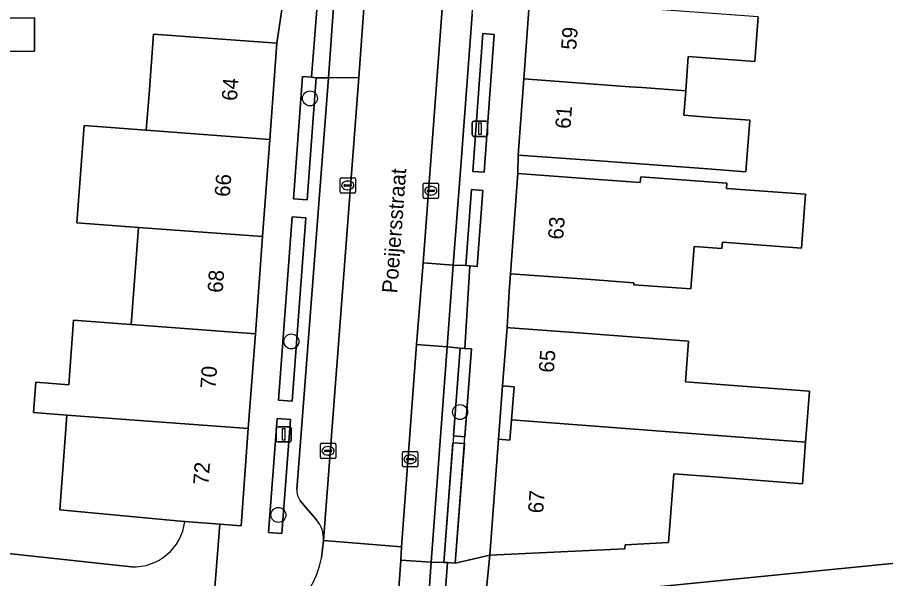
# Model space of a CAD drawing. Extents: x 163008 to 163854, y 382777 to 383982.
# Drawn here: x 163351.6 to 163408.4, y 383329.6 to 383366.4 of the extents above; entities that cross this region are included whole.
import ezdxf

# ---------------------------------------------------------------- set-up
doc = ezdxf.new("R2010")
doc.units = 0
for name, color, linetype in [('IMGEO_Boom', 7, 'Continuous'), ('IMGEO_Erf', 7, 'Continuous'), ('IMGEO_Groenvoorziening', 7, 'Continuous'), ('IMGEO_Haag', 7, 'Continuous'), ('IMGEO_Kolk', 7, 'Continuous'), ('IMGEO_Lichtmast', 7, 'Continuous'), ('IMGEO_Muur', 7, 'Continuous'), ('IMGEO_Openbare_ruimte_label', 7, 'Continuous'), ('IMGEO_Pand', 7, 'Continuous'), ('IMGEO_Pand_nummerreeks', 7, 'Continuous'), ('IMGEO_Parkeervlak_open', 7, 'Continuous'), ('IMGEO_Rijbaan_lokaal_gesloten', 7, 'Continuous'), ('IMGEO_Voetpad_open', 7, 'Continuous')]:
    doc.layers.add(name, color=color, linetype=linetype)

msp = doc.modelspace()

# ---------------------------------------------------------------- linework, layer by layer
at = {"layer": 'IMGEO_Boom'}
for centre in [(163370.751, 383361.057), (163369.538, 383345.153), (163380.583, 383340.537), (163368.692, 383333.803)]:
    msp.add_circle(centre, 0.489, dxfattribs=at)
at = {"layer": 'IMGEO_Erf'}
for points in [[(163362.567, 383333.367), (163362.292, 383333.387), (163354.377, 383334.139), (163354.749, 383339.135), (163354.84, 383340.337), (163352.661, 383340.499), (163352.809, 383342.487), (163354.977, 383342.326), (163355.289, 383346.535), (163359.02, 383346.258), (163359.06, 383346.255), (163359.251, 383348.831), (163359.532, 383352.613), (163355.507, 383352.911), (163355.977, 383359.273), (163360.045, 383358.971), (163360.237, 383361.337), (163360.517, 383365.256), (163363.795, 383365.019), (163368.586, 383364.662), (163368.944, 383367.009)], [(163345.722, 383366.265), (163352.721, 383366.315), (163352.737, 383364.136), (163343.086, 383364.065)], [(163400.079, 383366.396), (163399.866, 383363.476), (163395.513, 383363.795), (163395.349, 383361.551), (163395.232, 383359.949), (163396.758, 383359.837), (163399.539, 383359.634), (163399.292, 383356.26), (163396.511, 383356.464), (163389.378, 383356.986), (163384.391, 383357.351), (163384.353, 383356.131), (163389.34, 383355.767), (163392.373, 383355.545), (163392.401, 383355.923), (163398.042, 383355.511), (163398.016, 383355.158), (163403.182, 383354.78), (163402.925, 383351.262), (163397.745, 383351.641), (163397.715, 383351.227), (163395.895, 383351.36), (163395.692, 383348.592), (163391.944, 383348.867), (163391.956, 383348.993), (163388.861, 383349.219), (163383.874, 383349.584), (163383.801, 383348.414), (163383.654, 383346.067), (163383.854, 383346.052), (163388.64, 383345.687), (163392.339, 383345.405), (163395.54, 383345.162), (163395.338, 383342.509), (163400.193, 383342.139), (163403.442, 383341.891), (163403.189, 383338.571), (163402.981, 383335.847), (163396.95, 383336.308), (163394.57, 383336.49), (163394.228, 383332.008), (163391.384, 383331.837), (163391.364, 383331.577), (163382.518, 383331.163), (163380.724, 383313.115)], [(163338.273, 383332.665), (163359.069, 383330.408)], [(163392.374, 383328.991), (163409.729, 383330.717)]]:
    msp.add_lwpolyline(points, dxfattribs=at)
msp.add_lwpolyline([(163383.096, 383338.751), (163383.845, 383338.694), (163383.947, 383340.036), (163384.112, 383342.194), (163383.363, 383342.251)], close=True, dxfattribs=at)
msp.add_arc((163359.209, 383333.79), 3.385, 267.6371, 352.8195, dxfattribs=at)
at = {"layer": 'IMGEO_Groenvoorziening'}
for points in [[(163382.816, 383365.238), (163382.068, 383365.292), (163381.413, 383356.28), (163382.161, 383356.225)], [(163371.17, 383362.399), (163370.854, 383362.433), (163370.272, 383362.498), (163369.676, 383354.475), (163370.564, 383354.42)], [(163382.071, 383355.029), (163381.323, 383355.085), (163380.951, 383350.113), (163381.229, 383350.092), (163381.699, 383350.057)], [(163370.484, 383353.235), (163369.589, 383353.31), (163368.698, 383341.319), (163369.588, 383341.245)], [(163381.327, 383344.662), (163380.883, 383344.696), (163380.579, 383344.719), (163380.145, 383338.974), (163380.893, 383338.917)], [(163368.044, 383332.655), (163368.921, 383332.599), (163369.482, 383340.042), (163368.609, 383340.117)], [(163380.859, 383338.469), (163380.111, 383338.525), (163379.52, 383330.7), (163379.762, 383330.682), (163380.268, 383330.643)]]:
    msp.add_lwpolyline(points, close=True, dxfattribs=at)
at = {"layer": 'IMGEO_Haag'}
for points in [[(163382.816, 383365.238), (163382.068, 383365.292), (163381.413, 383356.28), (163382.161, 383356.225)], [(163371.17, 383362.399), (163370.854, 383362.433), (163370.272, 383362.498), (163369.676, 383354.475), (163370.564, 383354.42)], [(163382.071, 383355.029), (163381.323, 383355.085), (163380.951, 383350.113), (163381.229, 383350.092), (163381.699, 383350.057)], [(163370.484, 383353.235), (163369.589, 383353.31), (163368.698, 383341.319), (163369.588, 383341.245)], [(163381.327, 383344.662), (163380.883, 383344.696), (163380.579, 383344.719), (163379.52, 383330.7), (163379.762, 383330.682), (163380.268, 383330.643)], [(163368.044, 383332.655), (163368.921, 383332.599), (163369.482, 383340.042), (163368.609, 383340.117)]]:
    msp.add_lwpolyline(points, close=True, dxfattribs=at)
at = {"layer": 'IMGEO_Kolk'}
for p, q in [((163372.728, 383354.935), (163372.728, 383355.787)), ((163372.803, 383355.861), (163373.655, 383355.861)), ((163373.729, 383355.787), (163373.729, 383354.935)), ((163372.987, 383355.355), (163372.987, 383355.367)), ((163373.425, 383355.318), (163373.027, 383355.318)), ((163373.03, 383355.404), (163373.428, 383355.404)), ((163373.216, 383355.641), (163373.241, 383355.641)), ((163373.471, 383355.367), (163373.471, 383355.355)), ((163378.166, 383354.585), (163378.166, 383355.437)), ((163378.241, 383355.511), (163379.093, 383355.511)), ((163378.654, 383355.291), (163378.679, 383355.291)), ((163379.167, 383355.437), (163379.167, 383354.585)), ((163373.655, 383354.861), (163372.803, 383354.861)), ((163373.239, 383355.081), (163373.214, 383355.081)), ((163378.425, 383355.005), (163378.425, 383355.017)), ((163378.863, 383354.968), (163378.465, 383354.968)), ((163378.468, 383355.054), (163378.866, 383355.054)), ((163378.677, 383354.731), (163378.652, 383354.731)), ((163378.909, 383355.017), (163378.909, 383355.005)), ((163379.093, 383354.511), (163378.241, 383354.511)), ((163371.44, 383337.569), (163371.44, 383338.421)), ((163371.515, 383338.495), (163372.367, 383338.495)), ((163371.928, 383338.275), (163371.953, 383338.275)), ((163372.441, 383338.421), (163372.441, 383337.569)), ((163372.367, 383337.495), (163371.515, 383337.495)), ((163371.699, 383337.989), (163371.699, 383338.001)), ((163372.137, 383337.952), (163371.739, 383337.952)), ((163371.742, 383338.038), (163372.14, 383338.038)), ((163371.951, 383337.715), (163371.926, 383337.715)), ((163372.183, 383338.001), (163372.183, 383337.989)), ((163376.807, 383337.019), (163376.807, 383337.871)), ((163376.882, 383337.945), (163377.734, 383337.945)), ((163377.109, 383337.488), (163377.507, 383337.488)), ((163377.295, 383337.725), (163377.32, 383337.725)), ((163377.808, 383337.871), (163377.808, 383337.019)), ((163377.734, 383336.945), (163376.882, 383336.945)), ((163377.066, 383337.439), (163377.066, 383337.451)), ((163377.504, 383337.402), (163377.106, 383337.402)), ((163377.318, 383337.165), (163377.293, 383337.165)), ((163377.55, 383337.451), (163377.55, 383337.439))]:
    msp.add_line(p, q, dxfattribs=at)
for points in [[(163372.728, 383354.935), (163372.728, 383355.787)], [(163372.803, 383355.861), (163373.655, 383355.861)], [(163373.729, 383355.787), (163373.729, 383354.935)], [(163378.166, 383354.585), (163378.166, 383355.437)], [(163378.241, 383355.511), (163379.093, 383355.511)], [(163379.167, 383355.437), (163379.167, 383354.585)], [(163373.655, 383354.861), (163372.803, 383354.861)], [(163379.093, 383354.511), (163378.241, 383354.511)], [(163371.44, 383337.569), (163371.44, 383338.421)], [(163371.515, 383338.495), (163372.367, 383338.495)], [(163372.441, 383338.421), (163372.441, 383337.569)], [(163372.367, 383337.495), (163371.515, 383337.495)], [(163376.807, 383337.019), (163376.807, 383337.871)], [(163376.882, 383337.945), (163377.734, 383337.945)], [(163377.808, 383337.871), (163377.808, 383337.019)], [(163377.734, 383336.945), (163376.882, 383336.945)]]:
    msp.add_lwpolyline(points, dxfattribs=at)
for centre, radius, start, end in [((163372.805, 383355.785), 0.0765, 91.552, 178.448), ((163372.805, 383355.785), 0.0765, 91.552, 178.448), ((163373.653, 383355.785), 0.0765, 1.552, 88.448), ((163373.653, 383355.785), 0.0765, 1.552, 88.448), ((163373.027, 383355.364), 0.0403, 85.8775, 175.7526), ((163373.024, 383355.354), 0.0366, 178.938, 274.7102), ((163373.428, 383355.361), 0.043, 264.8664, 352.4533), ((163373.432, 383355.366), 0.0386, 1.7309, 96.639), ((163378.243, 383355.435), 0.0765, 91.552, 178.448), ((163378.243, 383355.435), 0.0765, 91.552, 178.448), ((163379.091, 383355.435), 0.0765, 1.552, 88.448), ((163379.091, 383355.435), 0.0765, 1.552, 88.448), ((163372.805, 383354.937), 0.0765, 181.552, 268.448), ((163372.805, 383354.937), 0.0765, 181.552, 268.448), ((163373.653, 383354.937), 0.0765, 271.552, 358.448), ((163373.653, 383354.937), 0.0765, 271.552, 358.448), ((163378.243, 383354.587), 0.0765, 181.552, 268.448), ((163378.243, 383354.587), 0.0765, 181.552, 268.448), ((163378.465, 383355.014), 0.0403, 85.8775, 175.7526), ((163378.462, 383355.004), 0.0366, 178.938, 274.7102), ((163378.866, 383355.011), 0.043, 264.8664, 352.4533), ((163378.87, 383355.016), 0.0386, 1.7309, 96.639), ((163379.091, 383354.587), 0.0765, 271.552, 358.448), ((163379.091, 383354.587), 0.0765, 271.552, 358.448), ((163371.517, 383338.419), 0.0765, 91.552, 178.448), ((163371.517, 383338.419), 0.0765, 91.552, 178.448), ((163372.365, 383338.419), 0.0765, 1.552, 88.448), ((163372.365, 383338.419), 0.0765, 1.552, 88.448), ((163371.517, 383337.571), 0.0765, 181.552, 268.448), ((163371.517, 383337.571), 0.0765, 181.552, 268.448), ((163371.739, 383337.998), 0.0403, 85.8775, 175.7526), ((163371.736, 383337.988), 0.0366, 178.938, 274.7102), ((163372.14, 383337.995), 0.043, 264.8664, 352.4533), ((163372.144, 383338), 0.0386, 1.7309, 96.639), ((163372.365, 383337.571), 0.0765, 271.552, 358.448), ((163372.365, 383337.571), 0.0765, 271.552, 358.448), ((163376.884, 383337.869), 0.0765, 91.552, 178.448), ((163376.884, 383337.869), 0.0765, 91.552, 178.448), ((163377.106, 383337.448), 0.0403, 85.8775, 175.7526), ((163377.511, 383337.45), 0.0386, 1.7309, 96.639), ((163377.732, 383337.869), 0.0765, 1.552, 88.448), ((163377.732, 383337.869), 0.0765, 1.552, 88.448), ((163376.884, 383337.021), 0.0765, 181.552, 268.448), ((163376.884, 383337.021), 0.0765, 181.552, 268.448), ((163377.103, 383337.438), 0.0366, 178.938, 274.7102), ((163377.507, 383337.445), 0.043, 264.8664, 352.4533), ((163377.732, 383337.021), 0.0765, 271.552, 358.448), ((163377.732, 383337.021), 0.0765, 271.552, 358.448)]:
    msp.add_arc(centre, radius, start, end, dxfattribs=at)
for centre, major_axis, ratio, start_param, end_param in [((163373.215, 383355.361), (-0.387, 0.002), 0.722429, 4.712389, 7.853982), ((163373.24, 383355.361), (-0.39, 0.002), 0.717154, 1.570796, 4.712389), ((163378.653, 383355.011), (-0.387, 0.002), 0.722429, 4.712389, 7.853982), ((163378.678, 383355.011), (-0.39, 0.002), 0.717154, 1.570796, 4.712389), ((163371.927, 383337.995), (-0.387, 0.002), 0.722429, 4.712389, 7.853982), ((163371.952, 383337.995), (-0.39, 0.002), 0.717154, 1.570796, 4.712389), ((163377.294, 383337.445), (-0.387, 0.002), 0.722429, 4.712389, 7.853982), ((163377.319, 383337.445), (-0.39, 0.002), 0.717154, 1.570796, 4.712389)]:
    msp.add_ellipse(centre, major_axis=major_axis, ratio=ratio, start_param=start_param, end_param=end_param, dxfattribs=at)
at = {"layer": 'IMGEO_Lichtmast'}
for p, q in [((163381.382, 383358.672), (163381.382, 383359.472)), ((163381.382, 383359.472), (163381.382, 383358.672)), ((163381.482, 383359.572), (163382.272, 383359.572)), ((163382.272, 383359.572), (163381.482, 383359.572)), ((163382.372, 383359.472), (163382.372, 383358.672)), ((163382.372, 383358.672), (163382.372, 383359.472)), ((163382.272, 383358.572), (163381.482, 383358.572)), ((163381.482, 383358.572), (163382.272, 383358.572)), ((163368.546, 383338.676), (163368.546, 383339.476)), ((163368.546, 383339.476), (163368.546, 383338.676)), ((163368.646, 383339.576), (163369.436, 383339.576)), ((163369.436, 383339.576), (163368.646, 383339.576)), ((163369.536, 383339.476), (163369.536, 383338.676)), ((163369.536, 383338.676), (163369.536, 383339.476)), ((163369.436, 383338.576), (163368.646, 383338.576)), ((163368.646, 383338.576), (163369.436, 383338.576))]:
    msp.add_line(p, q, dxfattribs=at)
for points in [[(163381.802, 383359.447), (163381.952, 383359.447), (163381.952, 383358.697), (163381.802, 383358.697), (163381.802, 383359.447)], [(163368.966, 383339.451), (163369.116, 383339.451), (163369.116, 383338.701), (163368.966, 383338.701), (163368.966, 383339.451)]]:
    msp.add_lwpolyline(points, dxfattribs=at)
for centre, start, end in [((163381.482, 383359.472), 90, 180), ((163381.482, 383359.472), 90, 180), ((163382.272, 383359.472), 0, 90), ((163382.272, 383359.472), 360, 90), ((163381.482, 383358.672), 180, 270), ((163381.482, 383358.672), 180, 270), ((163382.272, 383358.672), 270, 0), ((163382.272, 383358.672), 270, 0), ((163368.646, 383339.476), 90, 180), ((163368.646, 383339.476), 90, 180), ((163369.436, 383339.476), 0, 90), ((163369.436, 383339.476), 360, 90), ((163368.646, 383338.676), 180, 270), ((163368.646, 383338.676), 180, 270), ((163369.436, 383338.676), 270, 0), ((163369.436, 383338.676), 270, 0)]:
    msp.add_arc(centre, 0.1, start, end, dxfattribs=at)
at = {"layer": 'IMGEO_Muur'}
msp.add_lwpolyline([(163338.273, 383332.665), (163359.069, 383330.408)], dxfattribs=at)
msp.add_arc((163359.209, 383333.79), 3.385, 267.6371, 352.8195, dxfattribs=at)
at = {"layer": 'IMGEO_Pand'}
for points in [[(163345.59, 383366.782), (163344.191, 383366.85), (163342.517, 383366.933), (163339.23, 383367.095), (163338.423, 383360.615), (163340.679, 383360.444), (163341.021, 383363.192), (163341.826, 383363.092), (163341.872, 383364.51), (163342.213, 383364.493), (163343.134, 383364.448), (163343.086, 383364.065), (163352.737, 383364.136), (163352.721, 383366.315), (163345.722, 383366.265), (163345.63, 383366.264), (163345.565, 383366.263)], [(163400.079, 383366.396), (163385.133, 383367.491), (163384.755, 383362.328), (163391.669, 383361.821), (163392.489, 383361.761), (163395.349, 383361.551), (163395.513, 383363.795), (163399.866, 383363.476)], [(163368.586, 383364.662), (163363.795, 383365.019), (163360.517, 383365.256), (163360.237, 383361.337), (163360.045, 383358.971), (163368.121, 383358.372)], [(163395.349, 383361.551), (163392.489, 383361.761), (163391.669, 383361.821), (163384.755, 383362.328), (163384.391, 383357.351), (163389.378, 383356.986), (163396.511, 383356.464), (163399.292, 383356.26), (163399.539, 383359.634), (163396.758, 383359.837), (163395.232, 383359.949)], [(163368.121, 383358.372), (163360.045, 383358.971), (163355.977, 383359.273), (163355.507, 383352.911), (163359.532, 383352.613), (163367.651, 383352.011)], [(163383.874, 383349.584), (163388.861, 383349.219), (163391.956, 383348.993), (163391.944, 383348.867), (163395.692, 383348.592), (163395.895, 383351.36), (163397.715, 383351.227), (163397.745, 383351.641), (163402.925, 383351.262), (163403.182, 383354.78), (163398.016, 383355.158), (163398.042, 383355.511), (163392.401, 383355.923), (163392.373, 383355.545), (163389.34, 383355.767), (163384.353, 383356.131)], [(163367.651, 383352.011), (163359.532, 383352.613), (163359.251, 383348.831), (163359.06, 383346.255), (163367.181, 383345.653)], [(163367.181, 383345.653), (163359.06, 383346.255), (163359.02, 383346.258), (163355.289, 383346.535), (163354.977, 383342.326), (163352.809, 383342.487), (163352.661, 383340.499), (163354.84, 383340.337), (163366.722, 383339.456)], [(163403.189, 383338.571), (163403.442, 383341.891), (163400.193, 383342.139), (163395.338, 383342.509), (163395.54, 383345.162), (163392.339, 383345.405), (163388.64, 383345.687), (163383.854, 383346.052), (163383.654, 383346.067), (163383.363, 383342.251), (163384.112, 383342.194), (163383.947, 383340.036)], [(163366.722, 383339.456), (163354.84, 383340.337), (163354.749, 383339.135), (163354.377, 383334.139), (163362.292, 383333.387), (163362.567, 383333.367), (163364.86, 383333.195), (163366.252, 383333.09)], [(163403.189, 383338.571), (163383.947, 383340.036), (163383.845, 383338.694), (163383.096, 383338.751), (163382.518, 383331.163), (163391.364, 383331.577), (163391.384, 383331.837), (163394.228, 383332.008), (163394.57, 383336.49), (163396.95, 383336.308), (163402.981, 383335.847)]]:
    msp.add_lwpolyline(points, close=True, dxfattribs=at)
msp.add_lwpolyline([(163409.729, 383330.717), (163392.374, 383328.991)], dxfattribs=at)
at = {"layer": 'IMGEO_Parkeervlak_open'}
for points in [[(163380.219, 383377.706), (163378.157, 383350.289), (163380.129, 383350.144), (163380.598, 383356.344), (163381.368, 383366.54), (163382.2, 383377.535)], [(163379.738, 383344.807), (163377.719, 383344.943), (163376.752, 383331.727), (163376.703, 383330.835), (163378.685, 383330.704)]]:
    msp.add_lwpolyline(points, close=True, dxfattribs=at)
for points in [[(163371.645, 383332.124), (163373.956, 383362.42), (163371.963, 383362.393), (163369.893, 383335.473)], [(163370.124, 383334.731), (163371.187, 383333.474)]]:
    msp.add_lwpolyline(points, dxfattribs=at)
for centre, radius, start, end in [((163371.028, 383335.419), 1.137, 177.3009, 217.284), ((163369.716, 383332.222), 1.932, 357.0894, 40.3905)]:
    msp.add_arc(centre, radius, start, end, dxfattribs=at)
at = {"layer": 'IMGEO_Rijbaan_lokaal_gesloten'}
msp.add_lwpolyline([(163386.18, 383441.058), (163386.24, 383441.629), (163381.187, 383442.17), (163378.852, 383420.107), (163377.924, 383411.145), (163377.509, 383407.129), (163376.995, 383402.152), (163375.302, 383380.12), (163374.956, 383375.701), (163374.285, 383366.938), (163373.956, 383362.42), (163371.645, 383332.124), (163376.752, 383331.727), (163377.719, 383344.943), (163378.157, 383350.289), (163380.219, 383377.706), (163380.756, 383384.669), (163381.255, 383391.604), (163381.708, 383397.344), (163381.997, 383402.839), (163384.118, 383421.455)], close=True, dxfattribs=at)
for points in [[(163371.645, 383332.124), (163371.521, 383331.005)], [(163376.752, 383331.727), (163371.645, 383332.124)], [(163376.703, 383330.835), (163376.752, 383331.727)], [(163376.475, 383327.755), (163376.703, 383330.835)]]:
    msp.add_lwpolyline(points, dxfattribs=at)
msp.add_arc((163365.762, 383332.098), 5.862, 264.3577, 349.2518, dxfattribs=at)
at = {"layer": 'IMGEO_Voetpad_open'}
for points in [[(163372.453, 383413.489), (163371.976, 383406.904), (163371.654, 383404.261), (163371.236, 383398.492), (163370.76, 383391.917), (163370.295, 383385.49), (163369.87, 383379.618), (163369.779, 383378.304), (163369.688, 383377.017), (163369.316, 383372.012), (163368.944, 383367.009), (163368.586, 383364.662), (163368.121, 383358.372), (163367.651, 383352.011), (163367.181, 383345.653), (163366.722, 383339.456), (163366.252, 383333.09), (163364.86, 383333.195), (163364.312, 383326.317), (163365.186, 383326.265)], [(163369.893, 383335.473), (163371.963, 383362.393), (163371.17, 383362.399), (163370.564, 383354.42), (163369.676, 383354.475), (163370.272, 383362.498), (163370.854, 383362.433), (163371.242, 383367.419), (163370.64, 383367.459), (163371.272, 383375.952), (163371.87, 383375.908), (163372.237, 383380.338), (163371.601, 383380.386), (163372.488, 383392.322)], [(163381.368, 383366.54), (163380.598, 383356.344), (163380.129, 383350.144), (163380.951, 383350.113), (163381.323, 383355.085), (163382.071, 383355.029), (163381.699, 383350.057), (163381.229, 383350.092), (163380.883, 383344.696), (163381.327, 383344.662), (163380.893, 383338.917), (163380.145, 383338.974), (163380.579, 383344.719), (163379.738, 383344.807), (163378.685, 383330.704), (163379.52, 383330.7), (163380.111, 383338.525), (163380.859, 383338.469), (163380.268, 383330.643), (163382.518, 383331.163), (163383.096, 383338.751), (163383.363, 383342.251), (163383.654, 383346.067), (163383.801, 383348.414), (163383.874, 383349.584), (163384.353, 383356.131), (163384.391, 383357.351), (163384.755, 383362.328), (163385.133, 383367.491)], [(163371.187, 383333.474), (163370.124, 383334.731)], [(163308.306, 383332.445), (163325.729, 383330.567), (163325.788, 383331.106), (163332.905, 383330.313), (163332.849, 383329.802), (163334.51, 383329.629), (163334.574, 383330.406), (163338.738, 383329.999), (163338.661, 383329.18), (163338.995, 383329.144), (163342.881, 383328.717), (163345.545, 383328.424), (163357.761, 383326.997), (163364.312, 383326.317), (163364.86, 383333.195), (163362.567, 383333.367)], [(163359.069, 383330.408), (163338.273, 383332.665)], [(163371.521, 383331.005), (163371.645, 383332.124)], [(163379.058, 383298.361), (163379.275, 383301.258), (163379.745, 383301.567), (163380.724, 383313.115), (163382.518, 383331.163), (163380.268, 383330.643), (163379.762, 383330.682), (163379.512, 383327.482), (163380.019, 383327.418), (163379.187, 383318.453), (163378.509, 383318.504), (163379.256, 383327.507), (163378.472, 383327.585), (163377.789, 383318.549), (163377.69, 383317.303), (163376.168, 383299.811)]]:
    msp.add_lwpolyline(points, dxfattribs=at)
for points in [[(163370.854, 383362.433), (163371.17, 383362.399), (163371.963, 383362.393), (163372.311, 383367.338), (163371.561, 383367.388), (163371.242, 383367.419)], [(163372.311, 383367.338), (163371.963, 383362.393), (163373.956, 383362.42), (163374.285, 383366.938)], [(163382.816, 383365.238), (163382.161, 383356.225), (163381.413, 383356.28), (163382.068, 383365.292)], [(163370.484, 383353.235), (163369.588, 383341.245), (163368.698, 383341.319), (163369.589, 383353.31)], [(163378.157, 383350.289), (163377.719, 383344.943), (163379.738, 383344.807), (163380.129, 383350.144)], [(163379.738, 383344.807), (163380.579, 383344.719), (163380.883, 383344.696), (163381.229, 383350.092), (163380.951, 383350.113), (163380.129, 383350.144)], [(163368.609, 383340.117), (163369.482, 383340.042), (163368.921, 383332.599), (163368.044, 383332.655)], [(163376.703, 383330.835), (163376.475, 383327.755), (163378.472, 383327.585), (163378.685, 383330.704)], [(163379.512, 383327.482), (163379.762, 383330.682), (163379.52, 383330.7), (163378.685, 383330.704), (163378.472, 383327.585), (163379.256, 383327.507)]]:
    msp.add_lwpolyline(points, close=True, dxfattribs=at)
for centre, radius, start, end in [((163371.028, 383335.419), 1.137, 177.3009, 217.284), ((163359.209, 383333.79), 3.385, 267.6371, 352.8195), ((163369.716, 383332.222), 1.932, 357.0894, 40.3905), ((163365.762, 383332.098), 5.862, 264.3577, 349.2518)]:
    msp.add_arc(centre, radius, start, end, dxfattribs=at)

# ---------------------------------------------------------------- texts
at = {"layer": 'IMGEO_Openbare_ruimte_label'}
msp.add_text('Poeijersstraat', height=1, rotation=85.8123, dxfattribs=at).set_placement((163376.465, 383348.281))
at = {"layer": 'IMGEO_Pand_nummerreeks'}
for s, rotation, p in [('59', 85.8176, (163388.181, 383364.205)), ('64', 85.7489, (163365.973, 383360.87)), ('61', 85.8176, (163387.803, 383359.04)), ('66', 85.7489, (163365.506, 383354.589)), ('63', 85.8155, (163387.325, 383351.794)), ('68', 85.7489, (163365.039, 383348.311)), ('65', 85.6392, (163386.716, 383343.085)), ('70', 85.7489, (163364.572, 383342.029)), ('72', 85.7489, (163364.105, 383335.742)), ('67', 85.644, (163386.015, 383333.884))]:
    msp.add_text(s, height=1, rotation=rotation, dxfattribs=at).set_placement(p)

doc.saveas('drawing.dxf')
